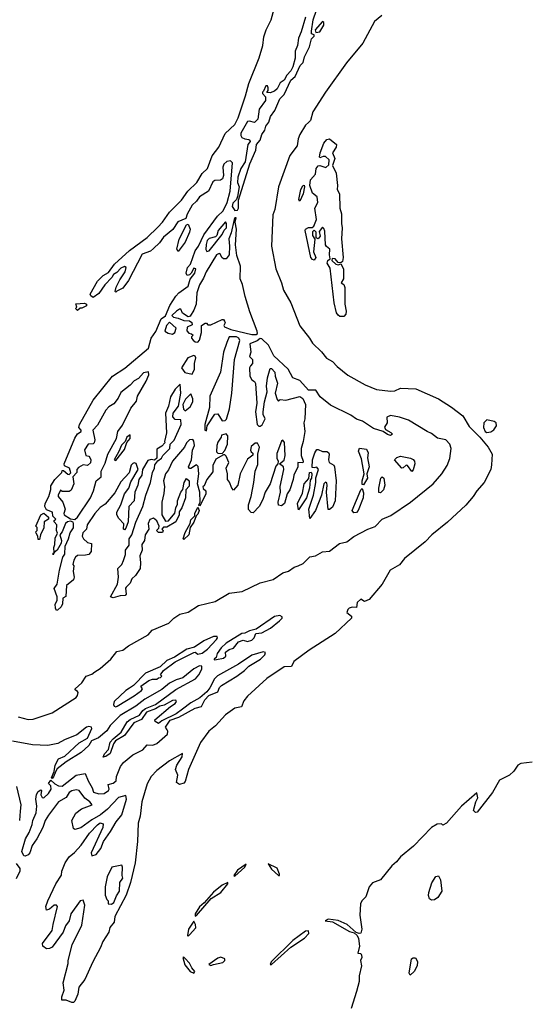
# Model space of a CAD drawing. Extents: x 2348354 to 2479840, y 460476 to 613653.
# Tile 264 of 305: x 2445606 to 2449213, y 557944 to 564907. Entities that reach past the tile are written whole.
import ezdxf

# ---------------------------------------------------------------- set-up
doc = ezdxf.new("R2010")
doc.units = 0

msp = doc.modelspace()

# ---------------------------------------------------------------- linework, layer by layer
at = {"layer": '0CON05XD'}
for points in [[(2447315, 562649.1), (2447305, 562651.4), (2447283.8, 562636.2), (2447232.5, 562615), (2447237.5, 562555), (2447230, 562525), (2447250, 562505), (2447250, 562475), (2447235, 562460), (2447230, 562445), (2447232.5, 562385), (2447245, 562360), (2447265, 562347.5), (2447272.5, 562335), (2447280, 562195), (2447272.5, 562135), (2447283.8, 562043.8), (2447295, 562032.5), (2447305, 562032.5), (2447317.3, 562042.7), (2447338.8, 562085), (2447326, 562115), (2447326, 562135), (2447334, 562205), (2447353.8, 562275), (2447350, 562315), (2447356.2, 562375), (2447375, 562440), (2447385, 562440), (2447407.5, 562415), (2447410, 562385), (2447426.4, 562336.4), (2447410, 562265), (2447425, 562220), (2447435, 562210), (2447445, 562220), (2447485, 562217.5), (2447585, 562241.2), (2447605, 562227.5), (2447623.8, 562185), (2447620, 562085), (2447613.3, 562055), (2447620, 561995), (2447609.2, 561925), (2447593.3, 561875), (2447594, 561824), (2447608.8, 561785), (2447605, 561773.3), (2447570, 561775), (2447571.2, 561745), (2447541.2, 561685), (2447538, 561655), (2447515, 561582.5), (2447496.1, 561553.9), (2447476.2, 561485), (2447455, 561470), (2447433, 561473), (2447432, 561495), (2447448.8, 561565), (2447445.8, 561605), (2447472.5, 561725), (2447470, 561745), (2447440, 561765), (2447475, 561792.5), (2447480.8, 561825), (2447476.1, 561916.1), (2447465, 561932.5), (2447455, 561927.5), (2447421.7, 561838.3), (2447421.2, 561805), (2447432.5, 561785), (2447430, 561765), (2447415, 561750), (2447373.8, 561625), (2447338.8, 561565), (2447323.3, 561515), (2447296.7, 561465), (2447255, 561420), (2447241.7, 561421.7), (2447223, 561443), (2447221.2, 561475), (2447240, 561535), (2447260, 561635), (2447269.2, 561715), (2447287.7, 561762.3), (2447286.7, 561835), (2447300, 561885), (2447285, 561912.5), (2447268.3, 561911.7), (2447241.2, 561888.8), (2447237, 561863), (2447240, 561850), (2447251.7, 561841.7), (2447251.7, 561828.3), (2447215, 561800), (2447163.3, 561695), (2447146.2, 561615), (2447115, 561580), (2447103, 561593), (2447087, 561637), (2447072.5, 561655), (2447072.5, 561695), (2447063.3, 561735), (2447082.5, 561775), (2447065, 561820), (2447055, 561830), (2447045, 561830), (2446990.7, 561799.3), (2446970, 561755), (2446970.7, 561709.3), (2446927.5, 561655), (2446908.3, 561611.7), (2446900, 561605), (2446901.7, 561591.7), (2446920, 561575), (2446920, 561555), (2446885, 561480), (2446875, 561470), (2446870, 561475), (2446880, 561495), (2446877.5, 561565), (2446862.5, 561625), (2446871.2, 561695), (2446867, 561747), (2446855, 561760), (2446815, 561732.5), (2446805, 561732.5), (2446797.5, 561745), (2446820, 561795), (2446827, 561863), (2446841.2, 561895), (2446835.8, 561925.8), (2446827.7, 561937.7), (2446805, 561936.2), (2446783.3, 561915), (2446770, 561885), (2446684.2, 561785.8), (2446657, 561723), (2446636.2, 561695), (2446622, 561645), (2446628.8, 561605), (2446623.6, 561556.4), (2446608.8, 561495), (2446610, 561405), (2446635, 561360), (2446657, 561363), (2446701.7, 561418.3), (2446707.5, 561455), (2446719.3, 561480.7), (2446720, 561505), (2446743.3, 561565), (2446757.5, 561585), (2446766.7, 561635), (2446785, 561662.5), (2446803.3, 561645), (2446801.7, 561608.3), (2446778.3, 561581.7), (2446776.2, 561525), (2446750, 561455), (2446733, 561427), (2446732.5, 561405), (2446707.5, 561355), (2446645, 561317.5), (2446621.7, 561318.3), (2446610, 561305), (2446620, 561295), (2446615, 561280), (2446585, 561280), (2446572.5, 561295), (2446588.3, 561311.7), (2446590, 561325), (2446573.6, 561363.6), (2446551.7, 561381.7), (2446525, 561372.5), (2446513.6, 561343.6), (2446517.5, 561305), (2446492.5, 561265), (2446486.7, 561225), (2446468.8, 561195), (2446470, 561155), (2446453.3, 561115), (2446460, 561065), (2446457.5, 561025), (2446423, 560977), (2446397, 560953), (2446385, 560922.5), (2446357.5, 560895), (2446353.3, 560886.7), (2446357.5, 560845), (2446350, 560835), (2446315, 560832.5), (2446265, 560817.5), (2446247.5, 560825), (2446296.7, 560915), (2446303.8, 560965), (2446300, 561025), (2446326.7, 561055), (2446338, 561082), (2446353.8, 561125), (2446353.3, 561155), (2446378.6, 561191.4), (2446378.8, 561235), (2446396.6, 561263.4), (2446425.7, 561354.3), (2446476.2, 561465), (2446496.1, 561543.9), (2446528.8, 561635), (2446543.8, 561705), (2446558.8, 561735), (2446561.2, 561758.8), (2446581.7, 561788.3), (2446607.5, 561805), (2446617.5, 561825), (2446666.7, 561875), (2446667.5, 561905), (2446695.7, 561934.3), (2446745.8, 562044.2), (2446745, 562077.5), (2446705, 562080), (2446688.3, 562098.3), (2446690, 562125), (2446727.5, 562175), (2446743.3, 562265), (2446738.3, 562328.3), (2446703.3, 562295), (2446670.5, 562239.5), (2446656.2, 562175), (2446636, 562125), (2446642.5, 561985), (2446627.5, 561925), (2446630, 561915), (2446609.3, 561890.7), (2446575, 561870), (2446573.6, 561806.4), (2446557, 561793), (2446535, 561796.2), (2446510.8, 561789.2), (2446472.5, 561725), (2446467.5, 561685), (2446447.5, 561655), (2446441.2, 561615), (2446420, 561565), (2446413.8, 561505), (2446376.7, 561465), (2446373, 561357), (2446355, 561310), (2446345, 561300), (2446340, 561305), (2446341.7, 561341.7), (2446305, 561380), (2446292.5, 561405), (2446292.5, 561425), (2446320, 561475), (2446346.7, 561555), (2446376.1, 561593.9), (2446390.5, 561639.5), (2446443.3, 561725), (2446429.3, 561769.3), (2446415, 561772.5), (2446405, 561767.5), (2446394.1, 561755.9), (2446378.3, 561701.7), (2446321.2, 561638.8), (2446278.8, 561561.2), (2446208.3, 561481.7), (2446175, 561456.7), (2446136.7, 561415), (2446081.2, 561335), (2446077.5, 561305), (2446052.3, 561277.7), (2446046.2, 561255), (2446055.9, 561235.9), (2446085, 561210), (2446111.7, 561201.7), (2446111.2, 561145), (2446093.9, 561126.1), (2446070.7, 561119.3), (2446015, 561117.5), (2446000, 561105), (2445987.5, 561085), (2445980, 561055), (2445987.5, 561045), (2445982.5, 561005), (2445990, 560965), (2445986.2, 560945), (2445936.2, 560905), (2445931.7, 560828.3), (2445910, 560815), (2445907.5, 560775), (2445897.5, 560755), (2445871.7, 560731.7), (2445865, 560730), (2445857.5, 560745), (2445857, 560773), (2445869.3, 560800.7), (2445870, 560825), (2445850, 560885), (2445871.2, 560915), (2445886.2, 561015), (2445910, 561105), (2445923.3, 561126.7), (2445926.7, 561185), (2445950.8, 561235), (2445962.3, 561277.7), (2445985.8, 561314.2), (2445986.7, 561345), (2445983, 561353), (2445965, 561360), (2445943, 561357), (2445930, 561345), (2445906.7, 561285), (2445890, 561265), (2445900, 561225), (2445897.5, 561205), (2445870, 561155), (2445850, 561140), (2445841.7, 561121.7), (2445842.5, 561135), (2445850, 561140), (2445846.7, 561175), (2445853.6, 561196.4), (2445855, 561240), (2445872.5, 561275), (2445866.7, 561295), (2445867.5, 561335), (2445850, 561355), (2445850, 561365), (2445860, 561375), (2445840, 561395), (2445837.5, 561425), (2445795, 561440), (2445783.8, 561465), (2445786.2, 561485), (2445810.8, 561535), (2445826.7, 561585), (2445825, 561610), (2445853.8, 561655), (2445902.5, 561705), (2445905, 561720), (2445915, 561720), (2445945, 561692.5), (2445955, 561690), (2445967.5, 561702.5), (2445956.4, 561736.4), (2445921.7, 561751.7), (2445920, 561765), (2445995, 561947.5), (2446015, 561977.5), (2446040, 561995), (2446040, 562005), (2446023.9, 562023.9), (2446028, 562045), (2446124.3, 562215.7), (2446262, 562385), (2446347.4, 562442.6), (2446516.4, 562583.6), (2446534, 562655), (2446568.3, 562701.7), (2446605, 562792.5), (2446636.7, 562813.3), (2446665.8, 562885), (2446709.4, 562950.6), (2446728.8, 562975), (2446795, 563022.5), (2446808.8, 563071.2), (2446842.5, 563115), (2446850, 563145), (2446835, 563150), (2446816.7, 563113.3), (2446805, 563102.5), (2446788.3, 563098.3), (2446781.2, 563115), (2446792, 563155), (2446811.2, 563178.8), (2446845, 563272.5), (2446868.8, 563305), (2446906.2, 563385), (2447002.6, 563517.4), (2447044, 563555), (2447070.8, 563615), (2447092.9, 563695), (2447109.2, 563895), (2447095, 563909.2), (2447068.8, 563905), (2447048.6, 563885), (2447040.6, 563865), (2447045.7, 563805), (2447037.9, 563782.1), (2447025, 563772.5), (2446985, 563769.4), (2446970.4, 563759.6), (2446940, 563695), (2446875, 563654), (2446855.5, 563624.5), (2446822.9, 563595), (2446788.8, 563531.2), (2446778.8, 563501.2), (2446723.5, 563476.5), (2446687.3, 563422.7), (2446621.7, 563368.3), (2446592.1, 563327.9), (2446550.8, 563289.2), (2446529.2, 563270.8), (2446471.9, 563248.1), (2446375, 563062.5), (2446335, 563007.5), (2446291.7, 562988.3), (2446285, 562980), (2446280, 562985), (2446287.5, 563015), (2446313, 563067), (2446350, 563125), (2446356.7, 563155), (2446345, 563162.5), (2446319.5, 563150.5), (2446291.2, 563118.8), (2446267.5, 563105), (2446257.3, 563082.7), (2446208, 563032), (2446165, 562970), (2446125, 562943.3), (2446107.5, 562955), (2446103.3, 562966.7), (2446155, 563058.8), (2446195, 563097.5), (2446232, 563118), (2446275, 563179.2), (2446380.8, 563275), (2446505, 563367.1), (2446581.2, 563438.8), (2446614.4, 563475), (2446662.7, 563545), (2446749.5, 563630.5), (2446794.4, 563695), (2446856.9, 563755), (2446895, 563818.6), (2446931.5, 563855), (2446964.5, 563945), (2447011.5, 564005), (2447058, 564102), (2447124.4, 564165), (2447148.1, 564211.9), (2447201.6, 564368.4), (2447223.2, 564455), (2447298.1, 564638.1), (2447322.5, 564725), (2447331.1, 564785), (2447347.1, 564835), (2447381.8, 564905), (2447418.7, 565045)], [(2447125, 563558.6), (2447145, 563559.4), (2447150.8, 563575), (2447150.5, 563629.5), (2447231.3, 563888.7), (2447274.7, 563985), (2447279.6, 564025), (2447305, 564055.6), (2447317.1, 564095), (2447338.4, 564125), (2447344.5, 564155), (2447365, 564183.3), (2447378.2, 564221.8), (2447408.8, 564265), (2447442.9, 564347.1), (2447475, 564378.5), (2447520.8, 564479.1), (2447552.7, 564505), (2447586, 564584), (2447607.8, 564605), (2447616.7, 564645), (2447652.4, 564715), (2447668, 564772), (2447685, 564790), (2447685, 564800), (2447667.5, 564807.5), (2447666.7, 564825), (2447678.9, 564905), (2447702.5, 564975)], [(2448162.9, 564937.1), (2448112.9, 564895), (2448029.3, 564740.7), (2447915, 564602.5), (2447766.3, 564395), (2447676.4, 564255), (2447658.9, 564195), (2447645, 564179.1), (2447625, 564160.4), (2447584.5, 564095.5), (2447572.1, 564065), (2447564.6, 564015.4), (2447514.5, 563945.5), (2447433.6, 563725), (2447407.5, 563565), (2447393.2, 563526.8), (2447385.3, 563305), (2447414.2, 563144.2), (2447455.6, 563045.6), (2447469.1, 562995), (2447521.5, 562905), (2447585, 562741.1), (2447652.5, 562655), (2447675, 562620), (2447737.8, 562557.8), (2447773.2, 562513.2), (2447815, 562490), (2447848.2, 562455), (2447923.3, 562393.3), (2448045, 562325.2), (2448125, 562291.9), (2448225, 562279.4), (2448255, 562282.4), (2448295, 562301.9), (2448405, 562295.7), (2448564.6, 562225), (2448656.9, 562166.9), (2448735.3, 562105.3), (2448780.6, 562030.6), (2448855.8, 561955.8), (2448915.2, 561885), (2448942.1, 561835), (2448939.4, 561759.4), (2448933.9, 561725), (2448886.7, 561633.3), (2448833.9, 561576.1), (2448808.7, 561535), (2448756.2, 561473.8), (2448627, 561353), (2448517.1, 561265), (2448470.4, 561215), (2448323, 561097), (2448287.6, 561052.4), (2448223.6, 561015), (2448165, 560914.4), (2448075, 560807.8), (2448042.5, 560792.5), (2448015, 560810), (2447988.8, 560785), (2447985, 560750), (2447955, 560752.5), (2447933.6, 560746.4), (2447922.5, 560735), (2447917.5, 560715), (2447949.3, 560689.3), (2447948.8, 560675), (2447835, 560565.5), (2447650.6, 560449.4), (2447542.3, 560367.7), (2447525, 560333.3), (2447475, 560331.2), (2447351, 560249), (2447215, 560122.7), (2447189.5, 560090.5), (2447172.6, 560047.4), (2447125, 560037.3), (2447058.4, 559991.6), (2446987.8, 559912.3), (2446941.9, 559875), (2446883.1, 559795), (2446797.1, 559605), (2446775, 559520), (2446765, 559507.5), (2446735, 559497.5), (2446713, 559513), (2446723.3, 559565), (2446706.7, 559605), (2446716.7, 559635), (2446753.3, 559695), (2446755, 559716.7), (2446665, 559666.7), (2446575, 559598.6), (2446534.6, 559555.4), (2446506.7, 559503.3), (2446467.3, 559375), (2446456.4, 559275), (2446441.9, 559225), (2446436.7, 559095), (2446420.8, 558945), (2446387.5, 558805), (2446358, 558715), (2446277.5, 558565), (2446272, 558525), (2446242.3, 558487.7), (2446235.6, 558454.4), (2446192.5, 558387.5), (2446176.2, 558345), (2446122.5, 558245), (2446065, 558120), (2446023.3, 558065), (2446016.4, 558016.4), (2445995, 557966.7), (2445985, 557956.7), (2445975, 557956.7), (2445935, 557973.8), (2445903.6, 557973.6), (2445903.9, 557996.1), (2445920, 558045), (2445912, 558095), (2445948.3, 558231.7), (2445948.8, 558255), (2445976.2, 558365), (2446045.7, 558504.3), (2446066, 558645), (2446055, 558680), (2446033.9, 558676.1), (2445968, 558585), (2445955.8, 558534.2), (2445930.3, 558499.7), (2445912.5, 558455), (2445835, 558348.8), (2445815, 558338.8), (2445795, 558337.5), (2445770, 558355), (2445766.7, 558375), (2445833.8, 558465), (2445842.3, 558507.7), (2445873.3, 558635), (2445866.2, 558646.2), (2445850, 558645), (2445815, 558616.7), (2445795, 558610), (2445791.2, 558635), (2445804, 558675), (2445862, 558795), (2445901.7, 558858.3), (2445903.3, 558885), (2445926.2, 558945), (2445955, 558986.7), (2445992.9, 559017.1), (2446039.4, 559070.6), (2446098, 559155), (2446155, 559213.8), (2446175, 559226.7), (2446195, 559220), (2446193.6, 559193.6), (2446111.2, 559015), (2446115, 558993.3), (2446145.7, 559004.3), (2446178.8, 559045), (2446198, 559095), (2446247.1, 559165), (2446286, 559235), (2446326.9, 559285), (2446360, 559395), (2446355, 559420), (2446303.6, 559406.4), (2446225, 559323.8), (2446176.5, 559283.5), (2446115, 559249.2), (2446037, 559193), (2445995, 559180), (2445986.7, 559186.7), (2445973, 559243), (2446003.3, 559295), (2446043, 559327), (2446116.7, 559355), (2446102, 559375), (2446065, 559402), (2446026.4, 559456.4), (2446005, 559461.4), (2445975, 559454.4), (2445955, 559442.9), (2445934.6, 559405.4), (2445880.6, 559375), (2445809.1, 559280.9), (2445785.5, 559245), (2445768.9, 559195), (2445727.5, 559115), (2445693.2, 559066.8), (2445676.2, 559015), (2445665, 559000), (2445645, 558990.8), (2445633.9, 558993.9), (2445620.6, 559025), (2445645.6, 559115), (2445671.9, 559158.1), (2445693.8, 559215), (2445697.5, 559245), (2445722.1, 559297.9), (2445727.5, 559345), (2445718.9, 559395), (2445725, 559426.7), (2445735, 559448.8), (2445755, 559460), (2445760, 559455), (2445754, 559425), (2445765, 559406.7), (2445776.1, 559403.9), (2445810, 559435), (2445828, 559465), (2445825, 559490), (2445810, 559505), (2445825, 559530), (2445852.9, 559502.9), (2445879.5, 559489.5), (2445905, 559486.5), (2446005.3, 559564.7), (2446067, 559577), (2446088.5, 559525), (2446118, 559475), (2446126.2, 559445), (2446165, 559431.9), (2446203.3, 559435), (2446232.5, 559455), (2446237.5, 559465), (2446231.7, 559498.3), (2446265, 559507.5), (2446286.7, 559525), (2446290, 559555), (2446317.5, 559625), (2446340, 559655), (2446405, 559707.1), (2446475.5, 559744.5), (2446505, 559780), (2446545, 559776.2), (2446575, 559788), (2446648.8, 559855), (2446652.5, 559875), (2446646.7, 559885), (2446636.7, 559905), (2446667.5, 559952.5), (2446730, 559975), (2446845, 560037.1), (2446890.5, 560049.5), (2446912.7, 560097.3), (2446942.8, 560127.2), (2447005.8, 560154.2), (2447017.5, 560185), (2447030.8, 560199.2), (2447140, 560265), (2447194.2, 560305), (2447224.4, 560335.6), (2447305.8, 560385), (2447336.2, 560415), (2447342.5, 560432.5), (2447325, 560437.1), (2447245, 560412.5), (2447151.3, 560348.7), (2447002.8, 560267.2), (2446981.1, 560245), (2446948.5, 560181.5), (2446926.4, 560153.6), (2446877.6, 560112.4), (2446814.7, 560075.3), (2446755, 560030.6), (2446711.1, 559998.9), (2446610.3, 559949.7), (2446585, 559930), (2446563.6, 559943.6), (2446560, 559955), (2446671.1, 560048.9), (2446705, 560070.8), (2446713.8, 560085), (2446707.5, 560095), (2446685, 560092.5), (2446625, 560060), (2446595, 560052), (2446565, 560032.5), (2446500.7, 560009.3), (2446465, 559959.2), (2446412.5, 559935), (2446345, 559844.2), (2446282.7, 559807.3), (2446267.5, 559785), (2446245, 559718.8), (2446215, 559696.7), (2446195, 559692.5), (2446204.2, 559715.8), (2446233.9, 559746.1), (2446245, 559796.7), (2446265, 559821.2), (2446321.7, 559868.3), (2446365, 559941.4), (2446385, 559957.8), (2446450.9, 559989.1), (2446475, 560021.2), (2446493.8, 560035), (2446566, 560064)], [(2447625, 564923.8), (2447595, 564820), (2447574.5, 564775.5), (2447568.6, 564725), (2447551.4, 564685), (2447552.2, 564635), (2447535.4, 564574.6), (2447520, 564545), (2447493.8, 564515), (2447475, 564480), (2447445, 564460), (2447425, 564418.8), (2447405, 564401.2), (2447375, 564390), (2447351.7, 564391.7), (2447360, 564405), (2447360, 564425), (2447355, 564440), (2447345, 564440), (2447328.3, 564401.7), (2447320, 564395), (2447320, 564385), (2447341.7, 564361.7), (2447342.5, 564335), (2447297, 564273), (2447287.2, 564202.8), (2447265, 564180.8), (2447229.5, 564189.5), (2447215, 564185.8), (2447168, 564105), (2447167.3, 564087.3), (2447175, 564073.3), (2447195, 564063.3), (2447225, 564060), (2447232.5, 564055), (2447233.3, 564045), (2447217.5, 564025), (2447198.8, 563901.2), (2447168.6, 563855), (2447146.7, 563793.3), (2447144.5, 563754.5), (2447155.8, 563725), (2447144, 563656), (2447137.5, 563635), (2447110.3, 563609.7), (2447105.8, 563585), (2447125, 563558.6)], [(2447696.7, 564816.7), (2447725, 564821.2), (2447755, 564868.8), (2447755, 564886.7), (2447745, 564894.2), (2447693.8, 564835), (2447696.7, 564816.7)], [(2447867, 562807), (2447855, 562816.7), (2447844.3, 562835), (2447826, 562905), (2447799.3, 563149.3), (2447777.5, 563185), (2447782.5, 563205), (2447800, 563215), (2447794, 563244), (2447797.5, 563285), (2447772.3, 563302.3), (2447766.2, 563315), (2447761.7, 563411.7), (2447755, 563430), (2447745, 563440), (2447721.7, 563408.3), (2447728, 563375), (2447715, 563357.5), (2447700, 563365), (2447700, 563405), (2447685, 563417.5), (2447673.6, 563406.4), (2447675, 563380), (2447690, 563355), (2447682, 563265), (2447696.7, 563225), (2447685, 563207.5), (2447675, 563210), (2447662.9, 563225), (2447623.3, 563415), (2447625, 563426.7), (2447645, 563436.2), (2447671.7, 563438.3), (2447683, 563447), (2447703.3, 563495), (2447690, 563575), (2447712.5, 563615), (2447707.5, 563655), (2447675, 563680), (2447656, 563735), (2447660, 563775), (2447696, 563815), (2447700.8, 563855), (2447715, 563873.8), (2447725, 563876.2), (2447767.9, 563862.1), (2447789.4, 563880.6), (2447792.9, 563915), (2447765, 563938.6), (2447749.5, 563940.5), (2447725, 563930), (2447723.8, 563935), (2447728, 563965), (2447755, 564033.3), (2447775, 564060), (2447795, 564063.8), (2447844.3, 564025), (2447841.4, 564005), (2447816, 563965), (2447832, 563925), (2447815.8, 563875), (2447841.7, 563821.7), (2447851.4, 563735), (2447848.8, 563705), (2447865.5, 563674.5), (2447867.5, 563575), (2447879.1, 563535), (2447878.1, 563465), (2447884.2, 563435), (2447877.9, 563357.9), (2447889.5, 563225), (2447885, 563197.5), (2447875, 563187.5), (2447855, 563190), (2447835, 563216.7), (2447812.5, 563217.5), (2447810, 563205), (2447838.3, 563178.3), (2447855, 563172.5), (2447875, 563180), (2447892.5, 563145), (2447893.8, 563075), (2447877.5, 563045), (2447895, 563033.8), (2447902.4, 563012.4), (2447902, 562895), (2447912, 562845), (2447908.8, 562825), (2447895, 562807.5), (2447867, 562807)], [(2447585, 563622.5), (2447577.5, 563635), (2447592.2, 563705), (2447605, 563731.2), (2447615, 563736.7), (2447618, 563725), (2447608.1, 563675), (2447585, 563622.5)], [(2446865, 562627.5), (2446875, 562640), (2446888.8, 562695), (2446890, 562745), (2446915, 562760), (2446925, 562760), (2446935, 562750), (2446955, 562750), (2447035, 562786.2), (2447045, 562786.7), (2447053.3, 562775), (2447056.1, 562763.9), (2447047.5, 562745), (2447052.5, 562735), (2447096.7, 562715), (2447245, 562681.4), (2447275, 562681.4), (2447285, 562687.5), (2447284.3, 562705), (2447231.8, 562841.8), (2447198.6, 562948.6), (2447179.7, 563035), (2447162.2, 563075), (2447165.8, 563165), (2447139.9, 563239.9), (2447129.1, 563315), (2447136, 563425), (2447128, 563475), (2447135.7, 563505), (2447125, 563506.2), (2447120, 563495), (2447099.7, 563400.3), (2447082.3, 563357.7), (2447088.6, 563305), (2447085.8, 563245), (2447065, 563216.7), (2447046.2, 563216.2), (2447034.2, 563224.2), (2447020.7, 563250.7), (2447015, 563253.3), (2446995, 563243.3), (2446922, 563125), (2446905, 563080), (2446875, 563032.5), (2446856, 562975), (2446851.2, 562895), (2446835, 562852.5), (2446809.3, 562810.7), (2446795, 562806.7), (2446755, 562832.5), (2446745, 562860), (2446735, 562860), (2446712.5, 562845), (2446680, 562815), (2446693, 562803), (2446725, 562796.7), (2446765, 562778.8), (2446805, 562777.5), (2446822.5, 562765), (2446825, 562750), (2446787.5, 562732.5), (2446785.9, 562705.9), (2446800, 562690), (2446820, 562685), (2446830, 562675), (2446820, 562665), (2446820, 562655), (2446830.7, 562640.7), (2446845, 562630), (2446865, 562627.5)], [(2446725, 563267.5), (2446716.7, 563285), (2446732, 563355), (2446783, 563457), (2446795, 563460), (2446808.8, 563425), (2446806, 563405), (2446775, 563333.3), (2446725, 563267.5)], [(2446928.3, 563268.3), (2446945, 563273.3), (2447035, 563386.7), (2447050.8, 563419.2), (2447065.7, 563434.3), (2447066, 563466), (2447058.3, 563478.3), (2447008.8, 563415), (2446998.8, 563381.2), (2446988.8, 563371.2), (2446945, 563358.8), (2446930, 563345), (2446921.7, 563318.3), (2446920.7, 563280.7), (2446928.3, 563268.3)], [(2446015, 562850), (2446000, 562865), (2446010, 562875), (2446001.7, 562898.3), (2446062.3, 562902.3), (2446077.5, 562895), (2446077.5, 562882.5), (2446045, 562866.7), (2446032.5, 562867.5), (2446015, 562850)], [(2446685, 562682.5), (2446702.5, 562695), (2446711.2, 562725), (2446665, 562767.5), (2446643.3, 562745), (2446630, 562705), (2446655, 562690), (2446685, 562682.5)], [(2445595, 559976.8), (2445665, 559959.2), (2445700.4, 559959.6), (2445835, 560004.2), (2446005, 560113.2), (2446015, 560128), (2446018.2, 560148.2), (2446015, 560156.7), (2445997.5, 560167.5), (2445996.7, 560175), (2446045, 560217.5), (2446075, 560264.6), (2446115, 560277.7), (2446137.3, 560295), (2446175, 560317.6), (2446248.9, 560385), (2446291.3, 560438.7), (2446335, 560448.1), (2446375, 560479.8), (2446512, 560558), (2446541.3, 560588.7), (2446659.8, 560640.2), (2446694.8, 560675.2), (2446737.2, 560702.8), (2446795, 560717.7), (2446869.4, 560765), (2446987.1, 560792.9), (2447085, 560851.7), (2447177, 560863), (2447305, 560925.7), (2447395, 560949.1), (2447465, 560995.4), (2447505, 561007.9), (2447545, 561035.4), (2447573.9, 561043.9), (2447608.4, 561061.6), (2447655, 561109.6), (2447695, 561116.2), (2447745, 561143.3), (2447795, 561148.9), (2447865, 561201.9), (2447916.5, 561213.5), (2447965, 561251.6), (2448065.5, 561305), (2448116.4, 561323.6), (2448167.3, 561375), (2448228.5, 561401.5), (2448365.4, 561494.6), (2448525.7, 561624.3), (2448587.8, 561695), (2448625, 561754.4), (2448643.1, 561803.1), (2448654.7, 561875), (2448645.3, 561905), (2448615, 561934.7), (2448556.9, 561946.9), (2448515, 561980.9), (2448483.1, 561995), (2448351.4, 562075), (2448288.8, 562095), (2448225, 562106.9), (2448198.1, 562095), (2448201.2, 562055), (2448183.8, 562025), (2448190, 562010), (2448228.3, 561988.3), (2448240, 561975), (2448225, 561967.5), (2448205, 561972.5), (2448174.3, 561994.3), (2448105, 562015.5), (2448027.2, 562067.2), (2447985, 562082.3), (2447945, 562110), (2447801.5, 562181.5), (2447729.1, 562239.1), (2447696.4, 562286.4), (2447645, 562287.3), (2447585.2, 562355.2), (2447534.1, 562374.1), (2447502.1, 562435), (2447400, 562530), (2447362.3, 562605), (2447315, 562649.1)], [(2446925, 562000), (2446930, 562035), (2446985, 562117.5), (2447005, 562120), (2447035, 562070), (2447057, 562073), (2447067, 562083), (2447086.7, 562155), (2447103.8, 562265), (2447123.8, 562505), (2447160.7, 562639.3), (2447153.8, 562655), (2447137.5, 562665), (2447085.8, 562664.2), (2447068, 562625), (2447046, 562555), (2447023.8, 562415), (2446949.2, 562245), (2446946.1, 562163.9), (2446913.8, 562045), (2446913.3, 562003.3), (2446925, 562000)], [(2446825, 562400), (2446841.2, 562435), (2446841.2, 562475), (2446850, 562515), (2446845, 562527.5), (2446835, 562532.5), (2446793.6, 562516.4), (2446747.5, 562445), (2446773, 562413), (2446825, 562400)], [(2445995, 561372.5), (2446015, 561390), (2446105.8, 561525), (2446128, 561575), (2446146.7, 561645), (2446180, 561675), (2446181.2, 561715), (2446208.8, 561771.2), (2446228.8, 561835), (2446290, 561945), (2446300, 561995), (2446331.2, 562038.8), (2446390.3, 562159.7), (2446429.7, 562210.3), (2446438.8, 562245), (2446499.5, 562350.5), (2446516.7, 562395), (2446515, 562417.5), (2446481.2, 562408.8), (2446445, 562370), (2446415, 562353.3), (2446387, 562323), (2446320.5, 562269.5), (2446300.7, 562229.3), (2446269.5, 562190.5), (2446235, 562170), (2446214.4, 562145.6), (2446155, 562040), (2446122.5, 562005), (2446136.2, 561935), (2446132.5, 561915), (2446125, 561907.5), (2446090, 561905), (2446062.5, 561865), (2446072.5, 561825), (2446095, 561820), (2446101.7, 561811.7), (2446107.5, 561795), (2446105, 561772.5), (2446085, 561753.3), (2446055, 561760), (2446020.7, 561739.3), (2446010, 561725), (2446010, 561705), (2445980, 561675), (2445987.5, 561625), (2445970, 561580), (2445955, 561570), (2445905, 561570), (2445895, 561580), (2445877.5, 561545), (2445877.5, 561535), (2445910, 561495), (2445926.7, 561445), (2445917.5, 561415), (2445920, 561405), (2445965, 561376.7), (2445995, 561372.5)], [(2446775, 562140), (2446810.3, 562169.7), (2446828, 562205), (2446828.8, 562225), (2446815, 562260), (2446777.7, 562222.3), (2446757.5, 562185), (2446763, 562153), (2446775, 562140)], [(2448905, 561986.7), (2448935, 561992), (2448955, 562006.7), (2448973.3, 562035), (2448972.5, 562055), (2448956.4, 562066.4), (2448905, 562076.2), (2448884.2, 562055), (2448882.7, 562022.7), (2448893.8, 561995), (2448905, 561986.7)], [(2447035, 561840), (2447055, 561860), (2447072.5, 561905), (2447076.7, 561965), (2447065, 561977.5), (2447031.7, 561968.3), (2447030, 561955), (2447005, 561920), (2446997.5, 561895), (2446995, 561850), (2447005, 561842.5), (2447035, 561840)], [(2446285, 561790), (2446345, 561867.5), (2446362.5, 561917.5), (2446386.7, 561945), (2446385, 561970), (2446362.5, 561955), (2446350, 561925), (2446325, 561897.5), (2446307, 561853), (2446272.5, 561795), (2446285, 561790)], [(2447655, 561380), (2447648.6, 561445), (2447680, 561545), (2447698, 561635), (2447697, 561667), (2447716.2, 561725), (2447705, 561742.5), (2447685, 561737.5), (2447671.2, 561741.2), (2447674.3, 561795), (2447690, 561845), (2447705, 561867.5), (2447715, 561867.5), (2447743.6, 561853.6), (2447775, 561853.3), (2447785.9, 561845.9), (2447791.2, 561835), (2447787.1, 561795), (2447792.5, 561775), (2447825, 561756), (2447830, 561745), (2447841.5, 561645), (2447834.2, 561505), (2447815, 561460), (2447795, 561443.3), (2447783.8, 561443.8), (2447772, 561565), (2447777.5, 561615), (2447775, 561630), (2447765, 561637.5), (2447754.2, 561625.8), (2447737.5, 561545), (2447695.8, 561435), (2447655, 561380)], [(2448035, 561616.7), (2448025, 561620), (2448024.4, 561645), (2448040, 561695), (2448021.2, 561801.2), (2448000, 561855), (2448005, 561877.5), (2448055, 561868.8), (2448066.2, 561845), (2448062.3, 561807.7), (2448074, 561745), (2448056.7, 561695), (2448061.4, 561665), (2448035, 561616.7)], [(2448375, 561712.5), (2448345, 561753.3), (2448335, 561756), (2448315, 561736.7), (2448305, 561736.2), (2448252.5, 561795), (2448269.1, 561810.9), (2448295, 561820.9), (2448366.7, 561805), (2448385, 561795.6), (2448394.3, 561785), (2448396.7, 561765), (2448385, 561722.5), (2448375, 561712.5)], [(2447575, 561440), (2447568, 561485), (2447602.3, 561557.7), (2447616.1, 561623.9), (2447647.5, 561662.5), (2447653.3, 561705), (2447665, 561707.5), (2447670, 561695), (2447667.5, 561665), (2447658.3, 561651.7), (2447652, 561595), (2447631.2, 561525), (2447575, 561440)], [(2448155, 561560), (2448143.4, 561563.4), (2448141.5, 561595), (2448156, 561664), (2448165, 561673.3), (2448177.5, 561665), (2448184.4, 561614.4), (2448176.7, 561583.3), (2448155, 561560)], [(2447965, 561420), (2447954.3, 561435), (2448015, 561583.3), (2448025, 561592.5), (2448035, 561560), (2448032.2, 561525), (2447995.5, 561435), (2447985, 561423.1), (2447965, 561420)], [(2445745, 561230), (2445735, 561230), (2445733.3, 561255), (2445722.5, 561275), (2445720, 561285), (2445730, 561295), (2445730, 561315), (2445720, 561325), (2445753.8, 561405), (2445775, 561417.5), (2445808.3, 561388.3), (2445810, 561375), (2445777.5, 561355), (2445776.1, 561313.9), (2445753.3, 561265), (2445745, 561230)], [(2446765, 561230), (2446760, 561235), (2446775, 561280), (2446810, 561345), (2446815, 561370), (2446841.7, 561398.3), (2446842.5, 561415), (2446865, 561460), (2446872.5, 561435), (2446865, 561410), (2446851.7, 561398.3), (2446836.7, 561353.3), (2446810, 561315), (2446800, 561265), (2446765, 561230)], [(2446980, 560380), (2446995, 560382.5), (2447045, 560392.5), (2447062.5, 560405), (2447060, 560435), (2447085, 560454), (2447115, 560462.5), (2447151.7, 560508.3), (2447185, 560520), (2447215, 560508.8), (2447245, 560519.2), (2447261.4, 560535), (2447273.3, 560566.7), (2447315, 560571.4), (2447376.2, 560605), (2447440, 560655), (2447458.8, 560675), (2447460, 560685), (2447442.9, 560692.9), (2447405, 560687.5), (2447275, 560597.5), (2447230, 560585), (2447195, 560567.5), (2447175, 560566.7), (2447065, 560497.8), (2447030, 560465), (2447000.8, 560425), (2446992.5, 560397.5), (2446980, 560385), (2446980, 560380)], [(2446285, 560047.5), (2446295, 560051.8), (2446415.3, 560124.7), (2446465, 560163.3), (2446472.5, 560175), (2446462.5, 560195), (2446516.7, 560235), (2446543.3, 560243.3), (2446575, 560243.3), (2446585, 560252.5), (2446600, 560255), (2446610, 560265), (2446600, 560275), (2446622, 560305), (2446704.1, 560365.9), (2446835, 560432.5), (2446845, 560433.3), (2446865, 560421.2), (2446895, 560428), (2446932, 560455), (2446995, 560522.9), (2447001.9, 560535), (2447000, 560545), (2446975, 560546), (2446905.7, 560515), (2446839.4, 560470.6), (2446785.7, 560455), (2446700.3, 560399.8), (2446644.8, 560375.2), (2446598.3, 560331.7), (2446494.5, 560285), (2446410.5, 560199.5), (2446381.2, 560178.8), (2446355, 560162.3), (2446274, 560086), (2446268.2, 560065), (2446271.8, 560051.8), (2446285, 560047.5)], [(2446566, 560064), (2446708.9, 560171.1), (2446847.5, 560245), (2446872, 560275), (2446891.2, 560315), (2446892.5, 560335), (2446875, 560337.5), (2446835, 560315.5), (2446757.2, 560252.8), (2446711.4, 560238.6), (2446665, 560214.4), (2446608.8, 560171.2), (2446488.9, 560101.1), (2446426.5, 560053.5), (2446315, 559987.3), (2446245.7, 559915), (2446221.7, 559878.3), (2446161.8, 559828.2), (2446112.2, 559807.8), (2446094.2, 559775), (2446040, 559725), (2445935, 559659.2), (2445870.9, 559609.1), (2445861.7, 559591.7), (2445845, 559552.5), (2445835, 559540), (2445830, 559545), (2445850, 559590), (2445857.1, 559635), (2445880.7, 559679.3), (2445925, 559699.2), (2446025, 559793.1), (2446085, 559826), (2446115.6, 559895), (2446112, 559905), (2446095, 559909.3), (2446078.6, 559905), (2446010, 559850), (2445922.2, 559815), (2445875, 559788), (2445805, 559773.1), (2445695, 559778.5), (2445555, 559804.1)], [(2449225, 559657.5), (2449145, 559646.7), (2449123.9, 559636.1), (2449096.4, 559593.6), (2449066.4, 559563.6), (2448995, 559530), (2448945, 559442.5), (2448836.4, 559303.6), (2448825, 559300), (2448812.5, 559315), (2448827.5, 559375), (2448842.5, 559405), (2448835, 559440), (2448727.5, 559345), (2448620, 559225), (2448595, 559210), (2448585, 559220), (2448555, 559217.5), (2448515, 559193.3), (2448386.8, 559063.2), (2448295, 558986.7), (2448268.3, 558951.7), (2448235, 558923.3), (2448155, 558823.8), (2448097.9, 558802.1), (2448074.5, 558775.5), (2448050, 558705), (2448022, 558675), (2448012.9, 558655), (2448008.9, 558575), (2448023.1, 558475), (2448015, 558446.7), (2448003.8, 558443.8), (2447981.7, 558451.7), (2447918, 558508), (2447855, 558535.8), (2447785, 558546), (2447763.3, 558535), (2447816.2, 558526.2), (2447935, 558460), (2447969.2, 558449.2), (2447989.7, 558429.7), (2447999.1, 558409.1), (2448005.6, 558354.4), (2447993.3, 558305), (2448015, 558302.5), (2448020.5, 558290.5), (2448022.5, 558275), (2448014, 558255), (2448020.9, 558215), (2448004, 558145), (2448002.9, 558105), (2447984.4, 558035), (2447946.2, 557913.8)], [(2445582.5, 559485), (2445613.8, 559355), (2445609.7, 559309.7), (2445605.2, 559245)], [(2445580, 558940), (2445606.4, 558905), (2445606.4, 558885), (2445579.5, 558830.5)], [(2446255, 558652.5), (2446270, 558665), (2446288.3, 558711.7), (2446310, 558745), (2446312.5, 558805), (2446333.3, 558835), (2446328.8, 558855), (2446332.5, 558915), (2446327, 558927), (2446257.5, 558915), (2446224.3, 558845.7), (2446210, 558775), (2446210, 558715), (2446220, 558685), (2446230, 558675), (2446230, 558655), (2446255, 558652.5)], [(2447125, 558850), (2447197.1, 558915), (2447206.2, 558936.2), (2447145, 558892.5), (2447118.8, 558855), (2447125, 558850)], [(2447435, 558854), (2447440, 558855), (2447440, 558865), (2447425, 558907.5), (2447361.7, 558938.3), (2447385, 558899.2), (2447435, 558854)], [(2448515, 558681.2), (2448500, 558690), (2448493.1, 558713.1), (2448495.6, 558734.4), (2448515.9, 558804.1), (2448545, 558846.7), (2448565, 558853.3), (2448578, 558825), (2448587.1, 558745), (2448560.3, 558699.7), (2448535, 558682), (2448515, 558681.2)], [(2446845, 558567.5), (2446855, 558572.5), (2446958.5, 558691.5), (2447027.3, 558735), (2447075.6, 558795), (2447076, 558806), (2447035, 558785.5), (2446975, 558737.1), (2446908.5, 558661.5), (2446875, 558632.5), (2446844.3, 558585), (2446845, 558567.5)], [(2446795, 558426.7), (2446805, 558434.4), (2446849.4, 558485), (2446848.4, 558508.4), (2446835, 558531.2), (2446797.5, 558475), (2446790.5, 558430.5), (2446795, 558426.7)], [(2447385, 558224.4), (2447522.1, 558347.9), (2447618.4, 558411.6), (2447648.9, 558445), (2447645, 558464.3), (2447625, 558462.3), (2447535, 558395.5), (2447383.1, 558245), (2447374.3, 558225), (2447385, 558224.4)], [(2446835, 558164.3), (2446843.8, 558175), (2446821.6, 558201.6), (2446805, 558235.5), (2446775, 558268.9), (2446765, 558277.1), (2446757.5, 558275), (2446772.6, 558222.6), (2446808.8, 558175), (2446835, 558164.3)], [(2446955, 558219.2), (2446975, 558224.4), (2447039.8, 558240.2), (2447055.4, 558254.6), (2447054.3, 558265), (2447027, 558277), (2447005, 558270.8), (2446941.2, 558225), (2446955, 558219.2)], [(2448365, 558150), (2448357.5, 558165), (2448373.8, 558265), (2448385, 558272.5), (2448401.7, 558271.7), (2448416.7, 558246.7), (2448413.3, 558215), (2448393.3, 558175), (2448365, 558150)]]:
    msp.add_lwpolyline(points, dxfattribs=at)

doc.saveas('drawing.dxf')
